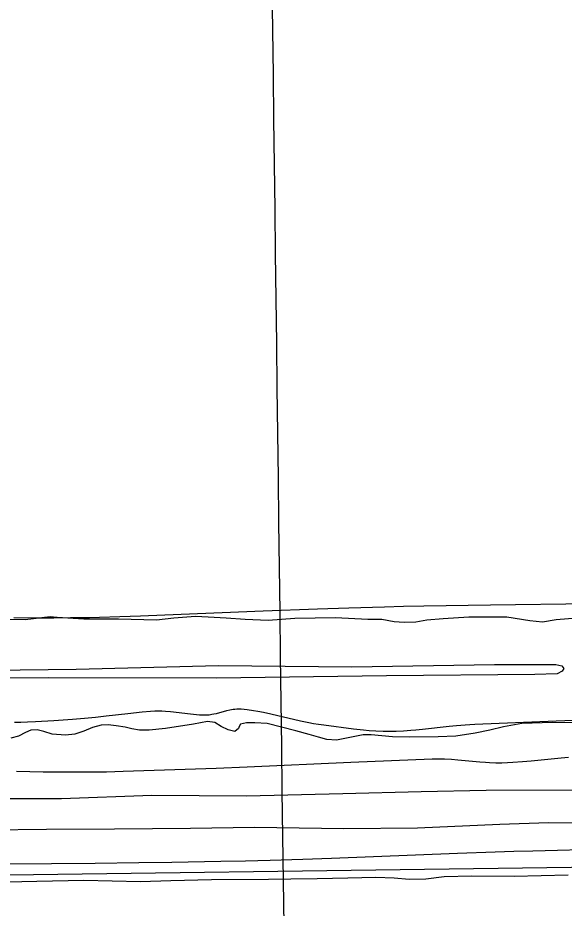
# Model space of a CAD drawing. Extents: x 3715084 to 3753216, y 488173 to 513963.
# Drawn here: x 3734621 to 3735777, y 495056 to 496938 of the extents above; entities that cross this region are included whole.
import ezdxf

# ---------------------------------------------------------------- set-up
doc = ezdxf.new("R2010")
doc.units = 0
for name, color, linetype in [('V-GRID-MAJR', 7, 'Continuous'), ('V-LEVE-TOET', 7, 'Continuous'), ('V-SITE-VEGE', 7, 'Continuous'), ('V-TOPO-SHOR', 7, 'Continuous')]:
    doc.layers.add(name, color=color, linetype=linetype)

msp = doc.modelspace()

# ---------------------------------------------------------------- linework, layer by layer
at = {"layer": 'V-GRID-MAJR'}
msp.add_spline([(3735199.485, 493788.957), (3735123.717, 499845.93700000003), (3735047.9050000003, 505906.385), (3734972.094, 511966.84500000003), (3734972.051, 511970.3)], degree=3, dxfattribs=at)
at = {"layer": 'V-LEVE-TOET'}
for points in [[(3735812.247, 495305.153), (3735611.396, 495304.662), (3735473.919, 495301.848), (3735308.545, 495297.70900000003), (3735104.718, 495292.956), (3734904.86, 495293.88300000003), (3734713.481, 495286.941), (3734565.498, 495287.23600000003)], [(3734560.724, 495221.511), (3734681.833, 495222.756), (3734825.523, 495223.995), (3734986.502, 495224.864), (3735121.5670000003, 495227.25), (3735310.821, 495224.628), (3735466.526, 495226.09), (3735640.147, 495233.893), (3735743.5160000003, 495236.95900000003), (3735886.6750000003, 495235.808)]]:
    msp.add_lwpolyline(points, dxfattribs=at)
at = {"layer": 'V-SITE-VEGE'}
for points in [[(3736045.004, 495702.103), (3735620.8570000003, 495696.41000000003), (3735479.484, 495694.243), (3735436.6210000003, 495693.436), (3735396.444, 495692.498), (3735321.116, 495690.335), (3735255.216, 495688.09500000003), (3735139.899, 495683.657), (3734966.937, 495676.652), (3734880.452, 495673.41500000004), (3734837.2090000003, 495671.946), (3734793.963, 495670.61100000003), (3734772.551, 495670.06200000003), (3734732.4020000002, 495669.411), (3734697.265, 495669.19), (3734666.5160000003, 495669.21), (3734612.699, 495669.61100000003)], [(3734614.435, 495449.146), (3734627.256, 495449.222), (3734641.897, 495449.57800000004), (3734658.611, 495450.373), (3734697.574, 495452.868), (3734736.529, 495455.67100000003), (3734762.475, 495457.748), (3734785.376, 495459.896), (3734808.254, 495462.401), (3734853.971, 495467.783), (3734884.458, 495471.09500000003), (3734901.8910000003, 495472.7), (3734910.807, 495473.2), (3734919.735, 495473.251), (3734925.694, 495473.075), (3734933.643, 495472.612), (3734944.247, 495471.678), (3734986.667, 495466.579), (3734998.761, 495465.436), (3735005.202, 495465.004), (3735012.063, 495464.721), (3735019.372, 495464.656), (3735022.458, 495464.75200000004), (3735025.5470000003, 495464.99), (3735031.711, 495465.805), (3735035.815, 495466.563), (3735041.281, 495467.781), (3735063.099, 495473.591), (3735069.325, 495475.082), (3735076.437, 495476.438), (3735080.228, 495476.954), (3735084.273, 495477.31200000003), (3735088.588, 495477.439), (3735093.196, 495477.245), (3735099.85, 495476.624), (3735106.498, 495475.867), (3735119.771, 495473.98), (3735128.606, 495472.479), (3735140.376, 495470.23), (3735156.058, 495466.88), (3735218.882, 495452.134), (3735236.933, 495448.37), (3735246.593, 495446.586), (3735256.9280000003, 495444.903), (3735267.985, 495443.396), (3735331.313, 495435.298), (3735352.4280000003, 495432.963), (3735364.495, 495431.853), (3735378.286, 495430.84500000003), (3735394.0470000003, 495430.11), (3735402.452, 495429.928)], [(3735402.452, 495429.928), (3735411.417, 495429.911), (3735420.977, 495430.11600000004), (3735436.752, 495430.874), (3735452.522, 495432.017), (3735463.032, 495432.947), (3735477.0470000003, 495434.35000000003), (3735533.113, 495440.631), (3735549.147, 495442.253), (3735567.484, 495443.805), (3735577.274, 495444.456), (3735587.719, 495444.987), (3735759.9020000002, 495452.153), (3735871.131, 495456.341)], [(3735609.9620000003, 495363.681), (3735598.329, 495364.56), (3735551.795, 495368.969), (3735538.497, 495370.034), (3735523.295, 495370.88), (3735515.1890000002, 495371.113), (3735506.54, 495371.156), (3735497.3140000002, 495370.93700000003), (3735411.222, 495367.433), (3735325.13, 495363.771), (3735106.484, 495354.185), (3735040.903, 495351.50800000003), (3734975.307, 495349.112), (3734844.114, 495344.731), (3734808.465, 495343.791), (3734772.809, 495343.287), (3734749.034, 495343.166), (3734717.335, 495343.242), (3734675.068, 495343.707), (3734618.703, 495344.838)], [(3735785.8540000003, 495374.476), (3735769.997, 495373.012), (3735706.568, 495366.723), (3735688.441, 495365.17600000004), (3735667.716, 495363.761), (3735656.656, 495363.208), (3735644.856, 495362.80100000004), (3735638.312, 495362.704), (3735631.771, 495362.743), (3735618.684, 495363.175), (3735609.9620000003, 495363.681)], [(3735550.705, 495172.175), (3735630.471, 495174.99700000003), (3735670.3570000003, 495176.222), (3735710.252, 495177.289), (3735866.384, 495181.12), (3736699.0840000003, 495163.121), (3736733.933, 495162.494), (3736794.92, 495161.716), (3736840.6580000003, 495161.527), (3736874.958, 495161.667), (3736900.677, 495161.957), (3736939.255, 495162.73600000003), (3736977.819, 495163.968)], [(3734415.31, 495148.201), (3734784.964, 495151.297), (3734877.378, 495152.33), (3734946.684, 495153.282), (3735050.643, 495155.08400000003), (3735102.6210000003, 495156.188), (3735154.597, 495157.446), (3735224.076, 495159.485), (3735284.856, 495161.603), (3735550.705, 495172.175)], [(3735843.305, 495142.434), (3734291.253, 495121.313)]]:
    msp.add_lwpolyline(points, dxfattribs=at)
at = {"layer": 'V-TOPO-SHOR'}
for points in [[(3734545.205, 495667.25), (3734636.826, 495665.94800000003), (3734689.773, 495672.411)], [(3734689.773, 495672.411), (3734704.203, 495671.276), (3734760.923, 495667.353), (3734833.964, 495667.813), (3734914.383, 495665.411), (3734950.9990000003, 495670.03500000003), (3734997.049, 495673.103), (3735023.394, 495671.862), (3735061.893, 495669.683), (3735101.7260000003, 495666.8), (3735150.378, 495665.077), (3735207.272, 495669.267), (3735293.169, 495670.128), (3735361.394, 495666.634), (3735391.147, 495666.673), (3735416.745, 495662.065), (3735438.346, 495660.248), (3735462.7090000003, 495661.077), (3735486.465, 495665.302), (3735520.35, 495668.63300000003), (3735575.185, 495671.512), (3735654.985, 495671.827), (3735704.182, 495664.00800000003), (3735730.4990000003, 495661.41500000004), (3735759.681, 495666.199), (3735829.458, 495672.139)], [(3734118.348, 495555.386), (3734330.1750000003, 495556.59500000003), (3734744.67, 495561.51), (3735045.261, 495568.868), (3735327.221, 495566.26900000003), (3735628.912, 495571.303), (3735758.974, 495570.814), (3735771.582, 495568.242), (3735776.061, 495562.38800000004), (3735772.485, 495556.70900000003), (3735762.007, 495551.18), (3735714.785, 495549.892), (3735400.486, 495547.43), (3735041.241, 495542.482), (3734685.573, 495543.211), (3734289.559, 495541.351), (3734155.9390000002, 495541.509)], [(3735793.534, 495447.727), (3735751.628, 495448.626), (3735687.344, 495446.625), (3735647.967, 495439.357), (3735619.42, 495432.531), (3735588.167, 495425.764), (3735547.467, 495419.874), (3735510.235, 495417.97000000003), (3735448.684, 495417.261), (3735413.534, 495418.017), (3735368.323, 495422.369), (3735351.424, 495422.731), (3735326.9590000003, 495417.17100000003), (3735295.0470000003, 495411.094), (3735274.784, 495412.204), (3735257.313, 495417.31200000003), (3735237.15, 495423.155), (3735208.9080000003, 495430.526), (3735148.38, 495446.025), (3735122.048, 495447.94200000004), (3735104.46, 495447.643), (3735092.236, 495445.202), (3735089.416, 495439.852), (3735087.978, 495435.826), (3735080.396, 495429.22500000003), (3735066.275, 495432.91000000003), (3735050.8740000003, 495440.00200000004), (3735037.532, 495448.405), (3735022.028, 495450.766), (3734992.8200000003, 495444.63), (3734933.796, 495435.754), (3734899.238, 495432.439), (3734878.271, 495432.213), (3734862.106, 495435.265), (3734847.971, 495438.273), (3734829.103, 495441.382), (3734812.25, 495443.77400000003), (3734797.35, 495442.74), (3734778.984, 495437.727), (3734760.56, 495430.006), (3734741.489, 495423.655)], [(3734741.489, 495423.655), (3734721.83, 495421.371), (3734694.162, 495423.993), (3734676.012, 495429.117), (3734661.892, 495432.80100000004), (3734649.034, 495432.402), (3734637.4280000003, 495427.24100000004), (3734622.384, 495419.44800000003), (3734606.737, 495415.05100000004)], [(3735785.211, 495125.474), (3735670.882, 495123.195), (3735580.9560000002, 495123.772), (3735522.768, 495122.316), (3735484.112, 495117.061), (3735448.936, 495116.463), (3735417.21, 495119.173), (3735378.022, 495120.69), (3735319.16, 495119.248), (3735254.214, 495117.94), (3735198.7460000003, 495117.10000000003), (3735151.4020000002, 495116.764), (3735031.019, 495115.967), (3734944.413, 495113.77), (3734880.806, 495111.755), (3734760.492, 495114.337), (3734661.724, 495112.402), (3734534.535, 495109.721)]]:
    msp.add_lwpolyline(points, dxfattribs=at)

doc.saveas('drawing.dxf')
